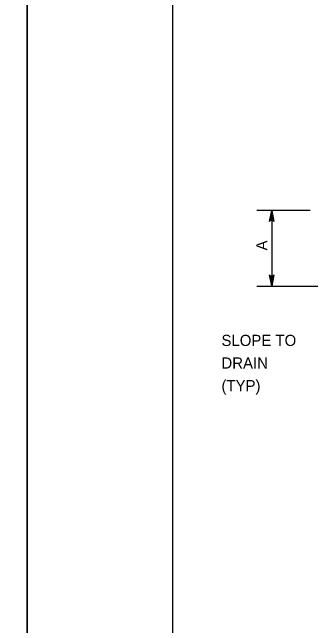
# Model space of a CAD drawing. Extents: x 2087776 to 2104538, y 970919 to 982612.
# Drawn here: x 2096040 to 2096303, y 981179 to 981719 of the extents above; entities that cross this region are included whole.
import ezdxf

# ---------------------------------------------------------------- set-up
doc = ezdxf.new("R2010")
doc.units = 0
doc.layers.add('1', color=7, linetype='Continuous')
doc.layers.add('PLT-BNDY', color=7, linetype='Continuous')

msp = doc.modelspace()

# ---------------------------------------------------------------- linework, layer by layer
at = {"layer": '1'}
for p, q in [((2096302.42, 981544.91), (2096255.26, 981544.91)), ((2096268.43, 981544.91), (2096268.43, 981478.24)), ((2096255.26, 981478.24), (2096633.31, 981478.24))]:
    msp.add_line(p, q, dxfattribs=at)
for points in [[(2098759.93, 980712.64), (2098759.93, 982563.04), (2096181.19, 982563.04), (2096181.19, 980712.64), (2098759.93, 980712.64), (2098759.93, 980799.12), (2098103.76, 980799.12), (2098103.76, 981011.32), (2098759.93, 981011.32), (2098759.93, 981106.34), (2098103.76, 981106.34), (2098103.76, 980712.64), (2098362.29, 980712.64), (2098362.29, 980799.12), (2098362.29, 980712.64), (2098614.92, 980712.64), (2098614.92, 980799.12), (2098614.92, 980758.72), (2098759.93, 980758.72)], [(2096268.43, 981544.91), (2096270.27, 981535.12), (2096270.01, 981535.5), (2096269.75, 981535.88), (2096269.42, 981536.07), (2096269.09, 981536.26), (2096268.76, 981536.32), (2096268.43, 981536.38), (2096268.1, 981536.32), (2096267.78, 981536.26), (2096267.45, 981536.07), (2096267.12, 981535.88), (2096266.86, 981535.5), (2096266.6, 981535.12), (2096268.43, 981544.91), (2096266.86, 981535.5), (2096267.12, 981535.88), (2096268.43, 981544.91), (2096267.45, 981536.07), (2096267.78, 981536.26), (2096268.43, 981544.91), (2096268.1, 981536.32), (2096268.43, 981536.38), (2096268.43, 981544.91), (2096268.76, 981536.32), (2096269.09, 981536.26), (2096268.43, 981544.91), (2096269.42, 981536.07), (2096269.75, 981535.88), (2096268.43, 981544.91), (2096270.01, 981535.5)], [(2096268.43, 981478.24), (2096266.6, 981488.02), (2096266.86, 981487.65), (2096267.12, 981487.27), (2096267.45, 981487.07), (2096267.78, 981486.88), (2096268.1, 981486.82), (2096268.43, 981486.77), (2096268.76, 981486.82), (2096269.09, 981486.88), (2096269.42, 981487.07), (2096269.75, 981487.27), (2096270.01, 981487.65), (2096270.27, 981488.02), (2096268.43, 981478.24), (2096270.01, 981487.65), (2096269.75, 981487.27), (2096268.43, 981478.24), (2096269.42, 981487.07), (2096269.09, 981486.88), (2096268.43, 981478.24), (2096268.76, 981486.82), (2096268.43, 981486.77), (2096268.43, 981478.24), (2096268.1, 981486.82), (2096267.78, 981486.88), (2096268.43, 981478.24), (2096267.45, 981487.07), (2096267.12, 981487.27), (2096268.43, 981478.24), (2096266.86, 981487.65)]]:
    msp.add_lwpolyline(points, dxfattribs=at)
at = {"layer": 'PLT-BNDY'}
for points in [[(2093294.05, 982612.25), (2096053.23, 982612.25), (2096053.23, 980663.43), (2093294.05, 980663.43)], [(2096053.23, 982612.25), (2098812.42, 982612.25), (2098812.42, 980663.43), (2096053.23, 980663.43)]]:
    msp.add_lwpolyline(points, close=True, dxfattribs=at)

# ---------------------------------------------------------------- texts
at = {"layer": '1'}
msp.add_text('A', height=9.84, rotation=90, dxfattribs=at).set_placement((2096264.62, 981509.6))
for s, p in [('SLOPE TO ', (2096224.2, 981425.48)), ('DRAIN', (2096224.2, 981405.56)), ('(TYP)', (2096224.2, 981385.64))]:
    msp.add_text(s, height=9.843, dxfattribs=at).set_placement(p)

doc.saveas('drawing.dxf')
